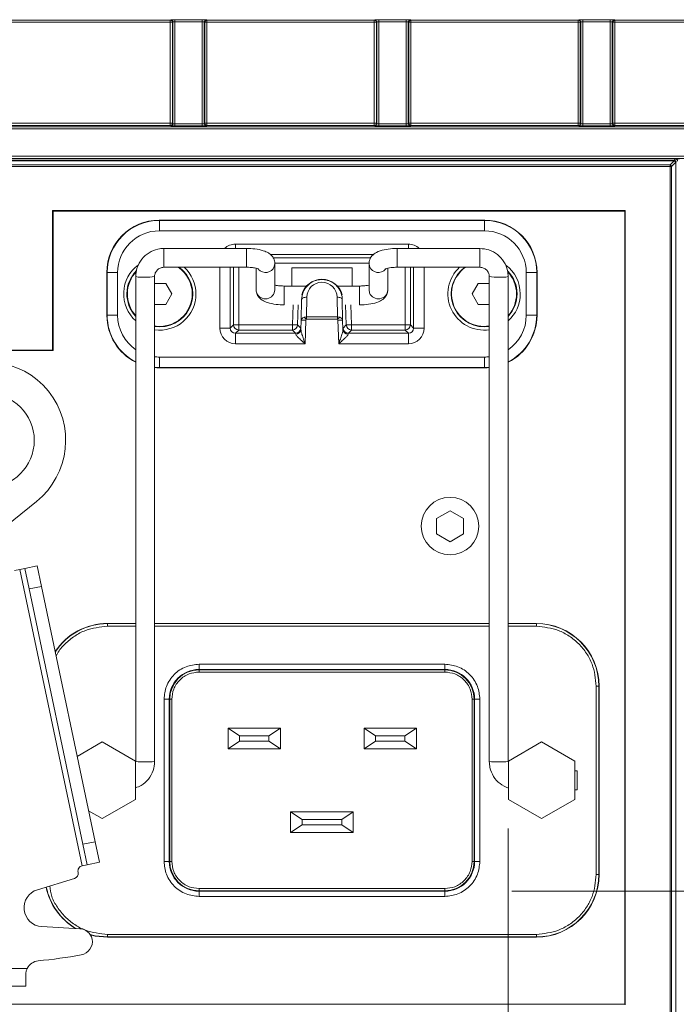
# Model space of a CAD drawing. Header units: millimetres. Extents: x 0 to 1118, y 0 to 864.
# Tile 352 of 390: x 587 to 603, y 605 to 629. Entities that reach past the tile are written whole.
import ezdxf

# ---------------------------------------------------------------- set-up
doc = ezdxf.new("R2010")
doc.units = ezdxf.units.MM
doc.styles.add('SLDTEXTSTYLE0', font='TXT', dxfattribs={"width": 0.605})
doc.dimstyles.new('SLDDIMSTYLE0', dxfattribs={"dimtxt": 3.175, "dimasz": 3.302, "dimexe": 0, "dimexo": 0.0625, "dimgap": 0.79375, "dimtad": 0, "dimtih": 1, "dimtoh": 1, "dimdec": 1, "dimlfac": 4, "dimrnd": 1e-09, "dimzin": 12, "dimdsep": 46, "dimtxsty": 'SLDTEXTSTYLE0', "dimsah": 1, "dimcen": 0.09, "dimadec": 0, "dimazin": 3, "dimtfac": 1, "dimtofl": 0, "dimtmove": 0, "dimatfit": 3, "dimfxl": 1, "dimfrac": 2, "dimtolj": 1, "dimtzin": 12, "dimarcsym": 0})
doc.dimstyles.new('SLDDIMSTYLE6', dxfattribs={"dimtxt": 3.175, "dimasz": 3.302, "dimexe": 0, "dimexo": 0.0625, "dimgap": 0.79375, "dimtad": 0, "dimtih": 1, "dimtoh": 1, "dimlfac": 4, "dimrnd": 1e-09, "dimzin": 4, "dimdsep": 46, "dimtxsty": 'SLDTEXTSTYLE0', "dimsah": 1, "dimcen": 0.09, "dimadec": 0, "dimazin": 1, "dimtfac": 1, "dimtmove": 0, "dimatfit": 0, "dimfxl": 1, "dimfrac": 2, "dimtolj": 1, "dimtzin": 12, "dimarcsym": 0})

# ---------------------------------------------------------------- blocks, each defined once
blk = doc.blocks.new('_D_28')
at = {"color": 7, "linetype": 'Continuous', "lineweight": 0}
for p, q in [((598.651, 609.635), (598.651, 573.607)), ((619.201, 598.393), (619.201, 573.607)), ((598.651, 575.207), (619.201, 575.207)), ((619.201, 575.207), (623.877, 575.207))]:
    blk.add_line(p, q, dxfattribs=at)
for points in [[(598.651, 575.207), (601.953, 574.699), (601.953, 575.715)], [(619.201, 575.207), (615.899, 575.715), (615.899, 574.699)]]:
    blk.add_solid(points, dxfattribs=at)
at = {"color": 7, "linetype": 'Continuous', "lineweight": 0, "insert": (623.877, 576.863), "char_height": 3.175, "attachment_point": 1, "style": 'SLDTEXTSTYLE0'}
blk.add_mtext('82.2', dxfattribs=at)
blk = doc.blocks.new('_D_29')
at = {"color": 7, "linetype": 'Continuous', "lineweight": 0}
for p, q in [((630.939, 608.136), (630.939, 614.486)), ((598.739, 608.136), (632.539, 608.136)), ((615.939, 598.285), (632.539, 598.285)), ((630.939, 598.285), (630.939, 591.935))]:
    blk.add_line(p, q, dxfattribs=at)
for points in [[(630.939, 608.136), (631.447, 611.438), (630.431, 611.438)], [(630.939, 598.285), (630.431, 594.983), (631.447, 594.983)]]:
    blk.add_solid(points, dxfattribs=at)
at = {"color": 7, "linetype": 'Continuous', "lineweight": 0, "insert": (625.482, 604.867), "char_height": 3.175, "attachment_point": 1, "style": 'SLDTEXTSTYLE0'}
blk.add_mtext('39.40', dxfattribs=at)

msp = doc.modelspace()

# ---------------------------------------------------------------- linework, layer by layer
at = {"color": 9, "linetype": 'Continuous', "lineweight": 0}
for p, q in [((586.576, 628.9519), (590.5765, 628.9519)), ((590.5765, 628.9019), (586.576, 628.9019)), ((590.5765, 628.9519), (590.5879, 628.9633)), ((590.5765, 628.9519), (590.5765, 628.9019)), ((590.5765, 626.4883), (590.5765, 628.9019)), ((590.6265, 628.9019), (590.5765, 628.9019)), ((590.6379, 628.9133), (590.6265, 628.9019)), ((590.6265, 628.9019), (590.6265, 626.4883)), ((590.6379, 626.4769), (590.6379, 628.9133)), ((590.6879, 628.965), (591.3396, 628.965)), ((590.6879, 628.965), (590.6879, 628.915)), ((591.3396, 628.915), (590.6879, 628.915)), ((590.6879, 628.915), (590.6879, 626.4752)), ((591.3396, 628.965), (591.3396, 628.915)), ((591.3396, 626.4752), (591.3396, 628.915)), ((591.3896, 628.9133), (591.3896, 626.4769)), ((591.401, 628.9019), (591.3896, 628.9133)), ((591.401, 626.4883), (591.401, 628.9019)), ((591.451, 628.9019), (591.401, 628.9019)), ((591.4396, 628.9633), (591.451, 628.9519)), ((591.451, 628.9519), (595.4515, 628.9519)), ((591.451, 628.9519), (591.451, 628.9019)), ((591.451, 628.9019), (591.451, 626.4883)), ((595.4515, 628.9019), (591.451, 628.9019)), ((595.4515, 628.9519), (595.4629, 628.9633)), ((595.4515, 628.9519), (595.4515, 628.9019)), ((595.4515, 626.4883), (595.4515, 628.9019)), ((595.5015, 628.9019), (595.4515, 628.9019)), ((595.5129, 628.9133), (595.5015, 628.9019)), ((595.5015, 628.9019), (595.5015, 626.4883)), ((595.5129, 626.4769), (595.5129, 628.9133)), ((595.5629, 628.965), (596.2146, 628.965)), ((595.5629, 628.965), (595.5629, 628.915)), ((596.2146, 628.915), (595.5629, 628.915)), ((595.5629, 628.915), (595.5629, 626.4752)), ((596.2146, 628.965), (596.2146, 628.915)), ((596.2146, 626.4752), (596.2146, 628.915)), ((596.2646, 628.9133), (596.2646, 626.4769)), ((596.276, 628.9019), (596.2646, 628.9133)), ((596.276, 626.4883), (596.276, 628.9019)), ((596.326, 628.9019), (596.276, 628.9019)), ((596.3146, 628.9633), (596.326, 628.9519)), ((596.326, 628.9519), (600.3265, 628.9519)), ((596.326, 628.9519), (596.326, 628.9019)), ((596.326, 628.9019), (596.326, 626.4883)), ((600.3265, 628.9019), (596.326, 628.9019)), ((600.3265, 628.9519), (600.3379, 628.9633)), ((600.3265, 628.9519), (600.3265, 628.9019)), ((600.3265, 626.4883), (600.3265, 628.9019)), ((600.3765, 628.9019), (600.3265, 628.9019)), ((600.3879, 628.9133), (600.3765, 628.9019)), ((600.3765, 628.9019), (600.3765, 626.4883)), ((600.3879, 626.4769), (600.3879, 628.9133)), ((600.4379, 628.965), (601.0896, 628.965)), ((600.4379, 628.965), (600.4379, 628.915)), ((601.0896, 628.915), (600.4379, 628.915)), ((600.4379, 628.915), (600.4379, 626.4752)), ((601.0896, 628.965), (601.0896, 628.915)), ((601.0896, 626.4752), (601.0896, 628.915)), ((601.1396, 628.9133), (601.1396, 626.4769)), ((601.151, 628.9019), (601.1396, 628.9133)), ((601.151, 626.4883), (601.151, 628.9019)), ((601.201, 628.9019), (601.151, 628.9019)), ((601.1896, 628.9633), (601.201, 628.9519)), ((601.201, 628.9519), (605.2015, 628.9519)), ((601.201, 628.9519), (601.201, 628.9019)), ((605.2015, 628.9019), (601.201, 628.9019)), ((601.201, 628.9019), (601.201, 626.4883)), ((586.576, 626.4883), (590.5765, 626.4883)), ((590.6265, 626.4883), (590.5765, 626.4883)), ((590.5765, 626.4883), (590.5765, 626.4383)), ((590.6265, 626.4883), (590.6379, 626.4769)), ((590.6879, 626.4752), (590.6879, 626.4252)), ((590.6879, 626.4752), (591.3396, 626.4752)), ((591.3396, 626.4752), (591.3396, 626.4252)), ((591.3896, 626.4769), (591.401, 626.4883)), ((591.451, 626.4883), (591.401, 626.4883)), ((591.451, 626.4883), (595.4515, 626.4883)), ((591.451, 626.4883), (591.451, 626.4383)), ((595.4515, 626.4883), (595.4515, 626.4383)), ((595.5015, 626.4883), (595.4515, 626.4883)), ((595.5015, 626.4883), (595.5129, 626.4769)), ((595.5629, 626.4752), (596.2146, 626.4752)), ((595.5629, 626.4752), (595.5629, 626.4252)), ((596.2146, 626.4752), (596.2146, 626.4252)), ((596.2646, 626.4769), (596.276, 626.4883)), ((596.326, 626.4883), (596.276, 626.4883)), ((596.326, 626.4883), (600.3265, 626.4883)), ((596.326, 626.4883), (596.326, 626.4383)), ((600.3265, 626.4883), (600.3265, 626.4383)), ((600.3765, 626.4883), (600.3265, 626.4883)), ((600.3765, 626.4883), (600.3879, 626.4769)), ((600.4379, 626.4752), (600.4379, 626.4252)), ((600.4379, 626.4752), (601.0896, 626.4752)), ((601.0896, 626.4752), (601.0896, 626.4252)), ((601.1396, 626.4769), (601.151, 626.4883)), ((601.201, 626.4883), (601.151, 626.4883)), ((601.201, 626.4883), (601.201, 626.4383)), ((601.201, 626.4883), (605.2015, 626.4883)), ((470.0133, 626.4029), (609.6392, 626.4029)), ((609.6392, 626.3529), (470.0133, 626.3529)), ((590.5765, 626.4383), (586.576, 626.4383)), ((590.5879, 626.4269), (590.5765, 626.4383)), ((591.3396, 626.4252), (590.6879, 626.4252)), ((591.451, 626.4383), (591.4396, 626.4269)), ((595.4515, 626.4383), (591.451, 626.4383)), ((595.4629, 626.4269), (595.4515, 626.4383)), ((596.2146, 626.4252), (595.5629, 626.4252)), ((596.326, 626.4383), (596.3146, 626.4269)), ((600.3265, 626.4383), (596.326, 626.4383)), ((600.3379, 626.4269), (600.3265, 626.4383)), ((601.0896, 626.4252), (600.4379, 626.4252)), ((601.201, 626.4383), (601.1896, 626.4269)), ((605.2015, 626.4383), (601.201, 626.4383)), ((470.0133, 625.7012), (609.6392, 625.7012)), ((609.6392, 625.6512), (470.0133, 625.6512)), ((586.5945, 625.6059), (602.6204, 625.6059)), ((602.6204, 625.5913), (586.5945, 625.5913)), ((602.5221, 625.493), (602.6204, 625.5913)), ((602.6558, 625.556), (602.5575, 625.4577)), ((602.6204, 625.6059), (602.6504, 625.6359)), ((602.6204, 625.5913), (602.6204, 625.6059)), ((602.6558, 625.556), (602.6704, 625.556)), ((602.6558, 603.4818), (602.6558, 625.556)), ((586.6928, 625.493), (602.5221, 625.493)), ((602.5221, 625.4577), (586.6928, 625.4577)), ((602.5221, 625.4577), (602.5221, 625.493)), ((602.5221, 625.4577), (602.5575, 625.4577)), ((602.5221, 603.5801), (602.5221, 625.4577)), ((602.5575, 625.4577), (602.5575, 603.5801)), ((590.3106, 624.1752), (590.317, 624.1688)), ((590.317, 624.1688), (590.317, 623.9189)), ((590.317, 624.1688), (598.0854, 624.1688)), ((598.0854, 624.1688), (598.0918, 624.1752)), ((598.0854, 624.1688), (598.0854, 623.9189)), ((598.0854, 623.9189), (590.317, 623.9189)), ((590.4262, 623.2626), (590.4262, 623.4977)), ((592.1346, 623.6018), (596.2679, 623.6018)), ((592.1346, 623.6018), (592.1346, 623.4977)), ((592.4012, 623.2626), (592.4012, 623.4977)), ((596.0012, 623.2626), (596.0012, 623.4977)), ((596.2679, 623.6018), (596.2679, 623.4977)), ((597.9762, 623.2626), (597.9762, 623.4977)), ((590.4262, 623.0477), (590.4262, 623.2626)), ((592.4012, 623.0477), (592.4012, 623.2626)), ((595.4376, 623.3519), (592.9694, 623.3519)), ((593.0366, 623.2729), (595.3686, 623.2729)), ((596.0012, 623.0477), (596.0012, 623.2626)), ((597.9762, 623.0477), (597.9762, 623.2626)), ((591.7598, 621.5937), (591.7598, 623.0477)), ((592.0097, 623.0477), (592.0097, 621.5937)), ((592.0887, 621.6727), (592.0887, 623.0477)), ((592.2136, 623.0477), (592.2136, 621.6727)), ((593.0627, 623.0645), (593.0762, 623.1387)), ((595.328, 623.148), (593.074, 623.148)), ((595.3398, 623.0645), (595.3262, 623.1387)), ((596.1889, 621.6727), (596.1889, 623.0477)), ((596.3138, 623.0477), (596.3138, 621.6727)), ((596.3928, 621.5937), (596.3928, 623.0477)), ((596.6427, 623.0477), (596.6427, 621.5937)), ((589.0678, 622.9195), (589.0614, 622.926)), ((589.0678, 622.9195), (589.3177, 622.9195)), ((589.0678, 621.9012), (589.0678, 622.9195)), ((589.3177, 622.9195), (589.3177, 621.9012)), ((599.0848, 621.9012), (599.0848, 622.9195)), ((599.0848, 622.9195), (599.3347, 622.9195)), ((599.3411, 622.926), (599.3347, 622.9195)), ((599.3347, 622.9195), (599.3347, 621.9012)), ((593.0627, 622.4359), (593.0762, 622.5093)), ((593.3012, 622.3644), (593.3012, 622.5996)), ((595.1012, 622.3644), (595.1012, 622.5996)), ((595.3398, 622.4359), (595.3262, 622.5093)), ((593.3012, 622.1496), (593.3012, 622.3644)), ((593.8395, 622.3324), (593.832, 621.8632)), ((594.5705, 621.8632), (594.563, 622.3324)), ((595.1012, 622.1496), (595.1012, 622.3644)), ((593.4941, 621.6727), (593.5108, 622.1496)), ((593.6358, 622.1496), (593.619, 621.6684)), ((594.7835, 621.6684), (594.7667, 622.1496)), ((594.8917, 622.1496), (594.9084, 621.6727)), ((589.0614, 621.8948), (589.0678, 621.9012)), ((589.0678, 621.9012), (589.3177, 621.9012)), ((593.7068, 621.7858), (593.8191, 621.7819)), ((593.8259, 621.8037), (593.7725, 621.8515)), ((593.8191, 621.7819), (593.7995, 621.2189)), ((593.8259, 621.8037), (593.8191, 621.7819)), ((594.5765, 621.8037), (593.8259, 621.8037)), ((593.832, 621.8632), (594.5705, 621.8632)), ((594.63, 621.8515), (594.5765, 621.8037)), ((594.5833, 621.7819), (594.5765, 621.8037)), ((594.5833, 621.7819), (594.6957, 621.7858)), ((594.603, 621.2189), (594.5833, 621.7819)), ((599.0848, 621.9012), (599.3347, 621.9012)), ((599.3347, 621.9012), (599.3411, 621.8948)), ((591.7598, 621.5937), (592.0097, 621.5937)), ((592.0097, 621.5937), (592.0887, 621.6727)), ((592.0887, 621.6727), (592.2136, 621.6727)), ((592.2136, 621.5478), (592.1346, 621.4688)), ((592.2136, 621.5478), (592.2136, 621.6727)), ((592.2136, 621.6727), (593.4941, 621.6727)), ((593.4941, 621.5478), (592.2136, 621.5478)), ((593.4941, 621.6727), (593.619, 621.6684)), ((593.4941, 621.5478), (593.4941, 621.6727)), ((593.5704, 621.4688), (593.4941, 621.5478)), ((593.619, 621.6684), (593.6953, 621.5894)), ((594.7072, 621.5894), (594.7835, 621.6684)), ((594.7835, 621.6684), (594.9084, 621.6727)), ((594.9084, 621.5478), (594.832, 621.4688)), ((594.9084, 621.6727), (594.9084, 621.5478)), ((594.9084, 621.6727), (596.1889, 621.6727)), ((596.1889, 621.5478), (594.9084, 621.5478)), ((596.1889, 621.6727), (596.1889, 621.5478)), ((596.1889, 621.6727), (596.3138, 621.6727)), ((596.2679, 621.4688), (596.1889, 621.5478)), ((596.3138, 621.6727), (596.3928, 621.5937)), ((596.6427, 621.5937), (596.3928, 621.5937)), ((592.1346, 621.2189), (592.1346, 621.4688)), ((592.1346, 621.4688), (593.5704, 621.4688)), ((594.832, 621.4688), (596.2679, 621.4688)), ((596.2679, 621.2189), (596.2679, 621.4688)), ((593.7995, 621.2189), (592.1346, 621.2189)), ((596.2679, 621.2189), (594.603, 621.2189)), ((590.317, 620.9018), (598.0854, 620.9018)), ((590.317, 620.9018), (590.317, 620.6519)), ((598.0854, 620.9018), (598.0854, 620.6519)), ((590.317, 620.6519), (590.3106, 620.6455)), ((598.0854, 620.6519), (590.317, 620.6519)), ((598.0918, 620.6455), (598.0854, 620.6519)), ((586.9788, 615.8222), (588.4689, 608.7413)), ((589.0762, 614.5354), (589.0762, 614.5294)), ((589.7512, 614.5294), (589.0762, 614.5294)), ((589.0762, 614.5294), (589.0762, 614.4669)), ((589.0762, 614.4669), (589.7512, 614.4669)), ((598.2012, 614.5294), (590.2012, 614.5294)), ((590.2012, 614.4669), (598.2012, 614.4669)), ((599.3262, 614.5294), (598.6512, 614.5294)), ((598.6512, 614.4669), (599.3262, 614.4669)), ((599.3262, 614.5354), (599.3262, 614.5294)), ((599.3262, 614.5294), (599.3262, 614.4669)), ((597.1387, 613.56), (591.2637, 613.56)), ((591.2637, 613.435), (591.2637, 613.56)), ((597.1387, 613.435), (597.1387, 613.56)), ((591.2637, 613.435), (597.1387, 613.435)), ((591.2637, 613.435), (591.2637, 613.4231)), ((591.2637, 613.4231), (597.1387, 613.4231)), ((591.2637, 613.4231), (591.2637, 613.3731)), ((597.1387, 613.3731), (591.2637, 613.3731)), ((597.1387, 613.4231), (597.1387, 613.435)), ((597.1387, 613.4231), (597.1387, 613.3731)), ((600.7577, 613.0354), (600.7577, 608.5354)), ((600.8202, 613.0354), (600.7577, 613.0354)), ((600.8202, 608.5354), (600.8202, 613.0354)), ((600.8262, 613.0354), (600.8202, 613.0354)), ((590.4266, 612.7229), (590.4266, 608.8479)), ((590.4266, 612.7229), (590.5516, 612.7229)), ((590.5516, 608.8479), (590.5516, 612.7229)), ((590.5635, 612.7229), (590.5516, 612.7229)), ((590.5635, 608.8479), (590.5635, 612.7229)), ((590.6135, 612.7229), (590.5635, 612.7229)), ((590.6135, 612.7229), (590.6135, 608.8479)), ((597.839, 612.7229), (597.789, 612.7229)), ((597.789, 608.8479), (597.789, 612.7229)), ((597.8509, 612.7229), (597.839, 612.7229)), ((597.839, 612.7229), (597.839, 608.8479)), ((597.8509, 612.7229), (597.8509, 608.8479)), ((597.8509, 612.7229), (597.9759, 612.7229)), ((597.9759, 608.8479), (597.9759, 612.7229)), ((590.5516, 608.8479), (590.4266, 608.8479)), ((590.5516, 608.8479), (590.5635, 608.8479)), ((590.5635, 608.8479), (590.6135, 608.8479)), ((597.839, 608.8479), (597.789, 608.8479)), ((597.839, 608.8479), (597.8509, 608.8479)), ((597.8509, 608.8479), (597.9759, 608.8479)), ((600.8202, 608.5354), (600.7577, 608.5354)), ((600.8262, 608.5354), (600.8202, 608.5354)), ((591.2637, 608.1476), (591.2637, 608.1976)), ((591.2637, 608.1976), (597.1387, 608.1976)), ((591.2637, 608.1476), (591.2637, 608.1357)), ((597.1387, 608.1476), (591.2637, 608.1476)), ((591.2637, 608.1357), (591.2637, 608.0107)), ((597.1387, 608.1357), (591.2637, 608.1357)), ((597.1387, 608.1476), (597.1387, 608.1976)), ((597.1387, 608.1357), (597.1387, 608.1476)), ((597.1387, 608.1357), (597.1387, 608.0107)), ((591.2637, 608.0107), (597.1387, 608.0107)), ((599.3262, 607.1039), (589.0762, 607.1039)), ((589.0762, 607.0414), (589.0762, 607.1039)), ((589.0762, 607.0414), (599.3262, 607.0414)), ((589.0762, 607.0354), (589.0762, 607.0414)), ((599.3262, 607.0414), (599.3262, 607.1039)), ((599.3262, 607.0354), (599.3262, 607.0414)), ((578.6674, 606.2479), (587.1582, 606.2899))]:
    msp.add_line(p, q, dxfattribs=at)
at = {"color": 7, "linetype": 'Continuous', "lineweight": 15}
for p, q in [((587.7637, 624.402), (587.7746, 624.3911)), ((587.7637, 624.402), (601.4512, 624.402)), ((587.7637, 621.0659), (587.7637, 624.402)), ((587.7746, 624.3911), (601.4403, 624.3911)), ((587.7746, 621.055), (587.7746, 624.3911)), ((601.4512, 624.402), (601.4403, 624.3911)), ((601.4403, 624.3911), (601.4403, 605.4338)), ((601.4512, 624.402), (601.4512, 605.4229)), ((598.0918, 624.1752), (590.3106, 624.1752)), ((592.4012, 623.4977), (590.4262, 623.4977)), ((597.9762, 623.4977), (596.0012, 623.4977)), ((590.4262, 623.0477), (592.4012, 623.0477)), ((592.6262, 623.0243), (592.6262, 622.5093)), ((593.0762, 622.5093), (593.0762, 623.138)), ((593.4783, 623.0336), (594.9242, 623.0336)), ((593.4783, 622.5996), (593.4783, 623.0336)), ((594.9242, 623.0336), (594.9242, 622.5996)), ((595.3262, 623.138), (595.3262, 622.5093)), ((595.7762, 622.5093), (595.7762, 623.0251)), ((596.0012, 623.0477), (597.9762, 623.0477)), ((589.0614, 622.926), (589.0614, 621.8948)), ((589.7512, 622.8231), (589.7512, 611.2349)), ((590.2012, 611.2349), (590.2012, 622.8231)), ((598.2012, 622.8231), (598.2012, 611.2349)), ((598.6512, 611.2349), (598.6512, 622.8231)), ((599.3411, 621.8948), (599.3411, 622.926)), ((590.4706, 622.6604), (590.2012, 622.6604)), ((590.6149, 622.4104), (590.4706, 622.6604)), ((593.8339, 622.5996), (593.3012, 622.5996)), ((595.1012, 622.5996), (594.5686, 622.5996)), ((597.9319, 622.6604), (597.7876, 622.4104)), ((598.2012, 622.6604), (597.9319, 622.6604)), ((590.4706, 622.1604), (590.6149, 622.4104)), ((593.7068, 621.7858), (593.7147, 622.2774)), ((594.6878, 622.2774), (594.6957, 621.7858)), ((597.7876, 622.4104), (597.9319, 622.1604)), ((590.2012, 622.1604), (590.4706, 622.1604)), ((597.9319, 622.1604), (598.2012, 622.1604)), ((593.6989, 621.5601), (593.7068, 621.7858)), ((594.6957, 621.7858), (594.7036, 621.5601)), ((590.3262, 621.6229), (590.2012, 621.6328)), ((598.2012, 621.6328), (598.0762, 621.6229)), ((572.4512, 621.0659), (587.7637, 621.0659)), ((572.4621, 621.055), (587.7746, 621.055)), ((587.7637, 621.0659), (587.7746, 621.055)), ((590.3106, 620.6455), (598.0918, 620.6455)), ((586.2624, 616.5542), (587.3757, 617.4488)), ((597.2629, 617.2285), (596.9429, 617.0462)), ((596.9429, 617.0462), (596.9429, 616.678)), ((597.5829, 617.0462), (597.2629, 617.2285)), ((597.5829, 616.678), (597.5829, 617.0462)), ((596.9429, 616.678), (597.2629, 616.4881)), ((597.2629, 616.4881), (597.5829, 616.678)), ((587.1011, 615.8479), (587.3923, 615.9092)), ((587.3923, 615.9092), (587.4952, 615.4199)), ((586.9788, 615.8222), (586.8565, 615.7965)), ((587.1011, 615.8479), (586.9788, 615.8222)), ((587.2041, 615.3587), (587.1011, 615.8479)), ((587.4952, 615.4199), (587.2041, 615.3587)), ((587.4952, 615.4199), (588.7794, 609.3176)), ((587.2041, 615.3587), (588.4882, 609.2563)), ((589.7512, 614.5354), (589.0762, 614.5354)), ((598.2012, 614.5354), (590.2012, 614.5354)), ((599.3262, 614.5354), (598.6512, 614.5354)), ((593.4512, 613.4344), (594.9512, 613.4344)), ((593.4512, 613.4312), (593.4512, 613.4344)), ((594.9512, 613.4312), (593.4512, 613.4312)), ((594.9512, 613.4344), (594.9512, 613.4312)), ((600.8262, 608.5354), (600.8262, 613.0354)), ((591.9575, 612.0354), (591.9575, 611.5354)), ((591.9575, 612.0354), (592.2325, 611.8479)), ((593.2075, 612.0354), (591.9575, 612.0354)), ((593.2075, 612.0354), (592.9325, 611.8479)), ((593.2075, 611.5354), (593.2075, 612.0354)), ((595.2075, 612.0354), (595.2075, 611.5354)), ((595.2075, 612.0354), (595.4825, 611.8479)), ((595.2075, 612.0354), (596.4575, 612.0354)), ((596.1825, 611.8479), (596.4575, 612.0354)), ((596.4575, 611.5354), (596.4575, 612.0354)), ((588.9512, 611.7016), (588.3507, 611.3549)), ((589.7447, 611.2435), (588.9512, 611.7016)), ((592.2325, 611.7229), (591.9575, 611.5354)), ((592.2325, 611.7229), (592.2325, 611.8479)), ((592.9325, 611.8479), (592.2325, 611.8479)), ((592.2325, 611.7229), (592.9325, 611.7229)), ((592.9325, 611.7229), (592.9325, 611.8479)), ((593.2075, 611.5354), (592.9325, 611.7229)), ((595.2075, 611.5354), (595.4825, 611.7229)), ((595.4825, 611.8479), (595.4825, 611.7229)), ((596.1825, 611.8479), (595.4825, 611.8479)), ((595.4825, 611.7229), (596.1825, 611.7229)), ((596.1825, 611.8479), (596.1825, 611.7229)), ((596.4575, 611.5354), (596.1825, 611.7229)), ((599.4512, 611.7016), (598.6577, 611.2435)), ((600.2447, 611.2435), (599.4512, 611.7016)), ((593.2075, 611.5354), (591.9575, 611.5354)), ((595.2075, 611.5354), (596.4575, 611.5354)), ((589.7447, 610.3272), (589.7447, 611.2435)), ((598.6577, 611.2435), (598.6577, 610.3272)), ((600.2447, 610.3272), (600.2447, 611.2435)), ((600.3012, 611.0104), (600.2447, 611.0104)), ((600.3012, 610.7752), (600.3012, 611.0104)), ((600.3012, 610.5604), (600.3012, 610.7752)), ((600.2447, 610.5604), (600.3012, 610.5604)), ((588.9512, 609.8691), (589.7447, 610.3272)), ((598.6577, 610.3272), (599.4512, 609.8691)), ((599.4512, 609.8691), (600.2447, 610.3272)), ((588.6235, 610.0583), (588.9512, 609.8691)), ((593.4512, 610.0354), (593.4512, 609.5354)), ((593.4512, 610.0354), (593.7262, 609.8479)), ((594.9512, 610.0354), (593.4512, 610.0354)), ((594.9512, 610.0354), (594.6762, 609.8479)), ((594.9512, 609.5354), (594.9512, 610.0354)), ((594.6762, 609.8479), (593.7262, 609.8479)), ((593.7262, 609.7229), (593.7262, 609.8479)), ((594.6762, 609.7229), (594.6762, 609.8479)), ((593.7262, 609.7229), (593.4512, 609.5354)), ((594.9512, 609.5354), (593.4512, 609.5354)), ((593.7262, 609.7229), (594.6762, 609.7229)), ((594.9512, 609.5354), (594.6762, 609.7229)), ((588.4882, 609.2563), (588.7794, 609.3176)), ((588.7794, 609.3176), (588.8823, 608.8283)), ((588.5912, 608.767), (588.4882, 609.2563)), ((588.8823, 608.8283), (588.5912, 608.767)), ((588.3744, 608.5832), (588.3723, 608.5932)), ((588.4689, 608.7413), (588.5912, 608.767)), ((587.4002, 608.17), (588.2882, 608.4378)), ((588.4117, 607.2389), (587.5049, 607.2898)), ((589.0762, 607.0354), (599.3262, 607.0354)), ((587.1247, 606.1447), (587.1261, 605.8673)), ((578.6695, 605.8254), (587.1261, 605.8673)), ((601.4403, 605.4338), (572.4621, 605.4338)), ((601.4512, 605.4229), (601.4403, 605.4338))]:
    msp.add_line(p, q, dxfattribs=at)
at = {"color": 9, "linetype": 'Continuous', "lineweight": 0, "flags": 128}
for points in [[(593.7147, 622.2774), (593.718, 622.2885), (593.7258, 622.2991), (593.7377, 622.3087), (593.7532, 622.3171), (593.7719, 622.3238), (593.793, 622.3287), (593.8158, 622.3317), (593.8395, 622.3324)], [(594.563, 622.3324), (594.5866, 622.3317), (594.6094, 622.3287), (594.6306, 622.3238), (594.6492, 622.3171), (594.6648, 622.3087), (594.6767, 622.2991), (594.6844, 622.2885), (594.6878, 622.2774)], [(588.6599, 607.1006), (588.7848, 607.0701), (589.0762, 607.0414)]]:
    msp.add_lwpolyline(points, dxfattribs=at)
at = {"color": 7, "linetype": 'Continuous', "lineweight": 15, "flags": 128}
msp.add_lwpolyline([(588.6651, 607.0928), (588.7836, 607.0642), (589.0762, 607.0354)], dxfattribs=at)
at = {"color": 7, "linetype": 'Continuous', "lineweight": 15}
for centre, radius in [((586.2012, 618.9104), 1.125), ((597.2629, 616.8602), 0.6875)]:
    msp.add_circle(centre, radius, dxfattribs=at)
at = {"color": 9, "linetype": 'Continuous', "lineweight": 0}
for centre, radius, start, end in [((590.5765, 628.9019), 0.05, 0.02044, 89.97956), ((590.5879, 628.9133), 0.05, 0.02044, 89.97956), ((591.4396, 628.9133), 0.05, 90.02044, 179.97956), ((591.451, 628.9019), 0.05, 90.02044, 179.97956), ((595.4515, 628.9019), 0.05, 0.02044, 89.97956), ((595.4629, 628.9133), 0.05, 0.02044, 89.97956), ((596.3146, 628.9133), 0.05, 90.02044, 179.97956), ((596.326, 628.9019), 0.05, 90.02044, 179.97956), ((600.3265, 628.9019), 0.05, 0.02044, 89.97956), ((600.3379, 628.9133), 0.05, 0.02044, 89.97956), ((601.1896, 628.9133), 0.05, 90.02044, 179.97956), ((601.201, 628.9019), 0.05, 90.02044, 179.97956), ((590.5765, 626.4883), 0.05, 270.02044, 359.97956), ((590.5879, 626.4769), 0.05, 270.02044, 359.97956), ((591.4396, 626.4769), 0.05, 180.02044, 269.97956), ((591.451, 626.4883), 0.05, 180.02044, 269.97956), ((595.4515, 626.4883), 0.05, 270.02044, 359.97956), ((595.4629, 626.4769), 0.05, 270.02044, 359.97956), ((596.3146, 626.4769), 0.05, 180.02044, 269.97956), ((596.326, 626.4883), 0.05, 180.02044, 269.97956), ((600.3265, 626.4883), 0.05, 270.02044, 359.97956), ((600.3379, 626.4769), 0.05, 270.02044, 359.97956), ((601.1896, 626.4769), 0.05, 180.02044, 269.97956), ((601.201, 626.4883), 0.05, 180.02044, 269.97956), ((602.6204, 625.5559), 0.05, 0.02044, 89.97956), ((602.5828, 625.5183), 0.0821, 27.27378, 62.72622), ((602.6504, 625.5859), 0.05, 0.02044, 89.97956), ((602.4845, 625.42), 0.0821, 27.27378, 62.72622), ((590.3262, 622.4104), 0.8643, 126.40513, 228.29495), ((590.3262, 622.4104), 0.7759, 135.94326, 222.17599), ((590.3262, 622.4104), 0.7759, 0, 55.22745), ((590.3262, 622.4104), 0.8643, 0, 47.51183), ((592.8507, 623.1514), 0.229, 222.38279, 337.71725), ((595.5517, 623.1514), 0.229, 202.27533, 318.43898), ((598.0762, 622.4104), 0.8643, 132.48817, 278.31583), ((598.0762, 622.4104), 0.7759, 124.77255, 279.27108), ((598.0762, 622.4104), 0.8643, 0, 52.9675), ((598.0762, 622.4104), 0.7759, 0, 42.86023), ((589.9014, 623.6541), 0.8444, 259.75757, 275.0866), ((590.0323, 624.0766), 1.2648, 267.46139, 277.67739), ((598.3702, 624.0766), 1.2649, 262.32276, 272.53853), ((598.5011, 623.654), 0.8443, 264.91326, 280.24262), ((592.8522, 622.5183), 0.2261, 182.29659, 338.60343), ((595.5503, 622.5183), 0.2261, 201.39657, 357.70341), ((590.3262, 622.4104), 0.8643, 261.68417, 0), ((590.3262, 622.4104), 0.7759, 260.72892, 0), ((598.0762, 622.4104), 0.8643, 311.70505, 0), ((598.0762, 622.4104), 0.7759, 317.82401, 0), ((592.2138, 621.6729), 0.1251, 180.08169, 269.91831), ((593.4939, 621.6729), 0.1251, 270.07823, 357.92177), ((593.5703, 621.5939), 0.1251, 270.07823, 357.92177), ((593.5774, 621.5712), 0.122, 268.40526, 354.77527), ((594.825, 621.5712), 0.122, 185.22473, 271.59474), ((594.8322, 621.5939), 0.1251, 182.07823, 269.92177), ((594.9085, 621.6729), 0.1251, 182.07823, 269.92177), ((596.1887, 621.6729), 0.1251, 270.08169, 359.91831), ((589.0762, 613.0354), 1.494, 90, 146.86553), ((599.3262, 613.0354), 1.494, 0, 90), ((591.2637, 612.7229), 0.7122, 90, 180), ((591.2637, 612.7229), 0.7003, 90, 180), ((597.1387, 612.7229), 0.7122, 0, 90), ((597.1387, 612.7229), 0.7003, 0, 90), ((589.9201, 612.4821), 1.2586, 262.28945, 272.55637), ((590.0324, 612.4821), 1.2586, 267.44363, 277.71055), ((598.3701, 612.4821), 1.2586, 262.28945, 272.55637), ((598.4824, 612.4821), 1.2586, 267.44363, 277.71055), ((591.2637, 608.8479), 0.7122, 180, 270), ((591.2637, 608.8479), 0.7003, 180, 270), ((597.1387, 608.8479), 0.7122, 270, 0), ((597.1387, 608.8479), 0.7003, 270, 0), ((599.3262, 608.5354), 1.494, 270, 0), ((589.0762, 608.5354), 1.494, 191.63267, 239.83139)]:
    msp.add_arc(centre, radius, start, end, dxfattribs=at)
at = {"color": 7, "linetype": 'Continuous', "lineweight": 15}
for centre, radius, start, end in [((590.3262, 622.4104), 0.7875, 135.04883, 223.1003), ((590.3262, 622.4104), 0.7875, 270, 54.02864), ((598.0762, 622.4104), 0.7875, 125.97136, 270), ((598.0762, 622.4104), 0.7875, 316.8997, 43.99171), ((594.2012, 622.2604), 0.5, 90, 165.52249), ((594.2012, 622.2604), 0.5, 14.47751, 90), ((586.2012, 618.9104), 1.875, 308.78389, 128.78389), ((589.0762, 613.0354), 1.5, 90, 146.63677), ((599.3262, 613.0354), 1.5, 0, 90), ((588.2521, 608.5575), 0.125, 286.78389, 11.88358), ((588.4946, 608.619), 0.125, 101.88358, 191.88358), ((599.3262, 608.5354), 1.5, 270, 0), ((587.5301, 607.7391), 0.45, 106.78389, 266.78389), ((589.0762, 608.5354), 1.5, 191.65334, 239.38377), ((588.3935, 606.9144), 0.325, 13.61554, 86.78389), ((588.3894, 606.9336), 0.325, 280.35394, 10.15161), ((587.4497, 606.1463), 0.325, 95.58637, 153.76346), ((586.2012, 618.9104), 12.5, 275.58637, 280.35394)]:
    msp.add_arc(centre, radius, start, end, dxfattribs=at)
at = {"color": 9, "linetype": 'Continuous', "lineweight": 0}
for centre, major_axis, ratio, start_param, end_param in [((590.6879, 628.9632), (0.1, 0), 0.0174551, 1.5707963, 3.1241394), ((590.6879, 628.9133), (0.05, 0), 0.0349101, 1.5707963, 3.1241394), ((591.3396, 628.9632), (0.1, 0), 0.0174551, 0.0174533, 1.5707963), ((591.3396, 628.9133), (0.05, 0), 0.0349101, 0.0174533, 1.5707963), ((595.5629, 628.9632), (0.1, 0), 0.0174551, 1.5707963, 3.1241394), ((595.5629, 628.9133), (0.05, 0), 0.0349101, 1.5707963, 3.1241394), ((596.2146, 628.9632), (0.1, 0), 0.0174551, 0.0174533, 1.5707963), ((596.2146, 628.9133), (0.05, 0), 0.0349101, 0.0174533, 1.5707963), ((600.4379, 628.9632), (0.1, 0), 0.0174551, 1.5707963, 3.1241394), ((600.4379, 628.9133), (0.05, 0), 0.0349101, 1.5707963, 3.1241394), ((601.0896, 628.9632), (0.1, 0), 0.0174551, 0.0174533, 1.5707963), ((601.0896, 628.9133), (0.05, 0), 0.0349101, 0.0174533, 1.5707963), ((590.6879, 626.4769), (0.05, 0), 0.0349101, 3.1590459, 4.712389), ((591.3396, 626.4769), (0.05, 0), 0.0349101, 4.712389, 6.265732), ((595.5629, 626.4769), (0.05, 0), 0.0349101, 3.1590459, 4.712389), ((596.2146, 626.4769), (0.05, 0), 0.0349101, 4.712389, 6.265732), ((600.4379, 626.4769), (0.05, 0), 0.0349101, 3.1590459, 4.712389), ((601.0896, 626.4769), (0.05, 0), 0.0349101, 4.712389, 6.265732), ((590.6879, 626.4269), (0.1, 0), 0.0174551, 3.1590459, 4.712389), ((591.3396, 626.4269), (0.1, 0), 0.0174551, 4.712389, 6.265732), ((595.5629, 626.4269), (0.1, 0), 0.0174551, 3.1590459, 4.712389), ((596.2146, 626.4269), (0.1, 0), 0.0174551, 4.712389, 6.265732), ((600.4379, 626.4269), (0.1, 0), 0.0174551, 3.1590459, 4.712389), ((601.0896, 626.4269), (0.1, 0), 0.0174551, 4.712389, 6.265732), ((602.7504, 625.6359), (0.1, 0), 0.0174551, 1.5707963, 3.1241394), ((590.3183, 622.9183), (0.8845, -0.8845), 0.999269, 2.3568035, 3.9263818), ((598.0842, 622.9183), (0.8845, 0.8845), 0.999269, 5.4983961, 7.0679745), ((590.3183, 622.9183), (-0.708, 0.708), 0.9987828, 5.4983961, 7.0679745), ((598.0842, 622.9183), (0.708, 0.708), 0.9987828, 5.4983961, 7.0679745), ((592.135, 623.2266), (0.2655, -0.2655), 0.9987828, 2.3568035, 3.1200498), ((596.2674, 623.2266), (-0.2655, -0.2655), 0.9987828, 3.1631355, 3.9263818), ((594.2012, 622.3266), (0, 0.3618), 0.9998218, 4.7284236, 7.837947), ((590.3183, 621.9024), (0.8845, 0.8845), 0.999269, 2.3568035, 3.4567134), ((590.3183, 621.9024), (-0.708, -0.708), 0.9987828, 5.4983961, 6.466714), ((593.8316, 621.7806), (0.125, -0.002), 0.6382411, 2.0739711, 3.1019116), ((593.832, 621.8037), (0.125, 0.0124), 0.4713126, 1.5242546, 2.0198062), ((593.832, 621.8037), (0.0112, 0.125), 0.0478454, 1.0795233, 1.5750749), ((594.5705, 621.8037), (-0.0112, 0.125), 0.0478454, 4.7081104, 5.203662), ((594.5705, 621.8037), (0.125, -0.0124), 0.4713126, 1.1217864, 1.6173381), ((594.5709, 621.7806), (0.125, 0.002), 0.6382411, 0.039681, 1.0676215), ((598.0842, 621.9024), (0.708, -0.708), 0.9987828, 6.0996566, 7.0679745), ((598.0842, 621.9024), (0.8845, -0.8845), 0.999269, 5.9680645, 7.0679745), ((592.135, 621.5942), (0.2655, 0.2655), 0.9987828, 2.3568035, 3.9263818), ((592.135, 621.5942), (0.0889, 0.0889), 0.9939463, 2.3568035, 3.9263818), ((593.6817, 621.2146), (0.0131, 0.375), 0.0348994, 5.8851097, 6.2494989), ((594.7207, 621.2146), (-0.0131, 0.375), 0.0348994, 0.0336864, 0.3980756), ((596.2674, 621.5942), (-0.2655, 0.2655), 0.9987828, 2.3568035, 3.9263818), ((596.2674, 621.5942), (0.0889, -0.0889), 0.9939463, 5.4983961, 7.0679745), ((593.5569, 621.2189), (0.0131, 0.25), 0.0522693, 5.8866349, 6.2510242), ((594.8456, 621.2189), (-0.0131, 0.25), 0.0522693, 0.0321611, 0.3965504), ((590.3183, 621.9024), (-0.708, -0.708), 0.9987828, 0.6687784, 0.7847892), ((598.0842, 621.9024), (0.708, -0.708), 0.9987828, 5.4983961, 5.6144069), ((590.3183, 621.9024), (0.8845, 0.8845), 0.999269, 3.8336281, 3.9263818), ((598.0842, 621.9024), (0.8845, -0.8845), 0.999269, 5.4983961, 5.5911498)]:
    msp.add_ellipse(centre, major_axis=major_axis, ratio=ratio, start_param=start_param, end_param=end_param, dxfattribs=at)
at = {"color": 7, "linetype": 'Continuous', "lineweight": 15}
for centre, major_axis, start_param, end_param in [((590.3122, 622.9244), (-0.885, 0.885), 5.4983961, 7.0679745), ((598.0903, 622.9244), (0.885, 0.885), 5.4983961, 7.0679745), ((590.3122, 621.8963), (-0.885, -0.885), 5.4983961, 6.6041473), ((598.0903, 621.8963), (0.885, -0.885), 5.9622233, 7.0679745), ((590.3122, 621.8963), (-0.885, -0.885), 0.6972081, 0.7847892), ((598.0903, 621.8963), (0.885, -0.885), 5.4983961, 5.5859772)]:
    msp.add_ellipse(centre, major_axis=major_axis, ratio=0.9987828, start_param=start_param, end_param=end_param, dxfattribs=at)
for points, knots in [([(590.4262, 623.4977), (590.3779, 623.4946), (590.2527, 623.4866), (590.0614, 623.406), (589.8873, 623.2502), (589.7725, 623.0467), (589.7582, 622.8963), (589.7512, 622.8231)], [0, 0, 0, 0, 0.1372174, 0.355339, 0.574107, 0.7928609, 1, 1, 1, 1]), ([(593.0762, 623.138), (593.0708, 623.1781), (593.0609, 623.2509), (592.9975, 623.3356), (592.9138, 623.4003), (592.7885, 623.453), (592.6116, 623.4906), (592.4673, 623.4955), (592.4012, 623.4977)], [0, 0, 0, 0, 0.13824208, 0.2507735, 0.37436368, 0.55199658, 0.79484316, 1, 1, 1, 1]), ([(596.0012, 623.4977), (595.9641, 623.497), (595.8544, 623.4949), (595.6754, 623.4696), (595.5164, 623.4186), (595.4022, 623.3378), (595.3367, 623.2378), (595.3295, 623.169), (595.3262, 623.138)], [0, 0, 0, 0, 0.11561343, 0.34186213, 0.58600839, 0.76263038, 0.89286225, 1, 1, 1, 1]), ([(598.6512, 622.8231), (598.6481, 622.8715), (598.6401, 622.9966), (598.5594, 623.1878), (598.4036, 623.3617), (598.2, 623.4764), (598.0495, 623.4907), (597.9762, 623.4977)], [0, 0, 0, 0, 0.1372766, 0.355301, 0.5739594, 0.7926422, 1, 1, 1, 1]), ([(590.2012, 622.8231), (590.2023, 622.8392), (590.2051, 622.8831), (590.2351, 622.9512), (590.2954, 623.0123), (590.3644, 623.0436), (590.4095, 623.0466), (590.4262, 623.0477)], [0, 0, 0, 0, 0.1373088, 0.3751114, 0.6163981, 0.8573867, 1, 1, 1, 1]), ([(592.4012, 623.0477), (592.4286, 623.0472), (592.4962, 623.0459), (592.5879, 623.0344), (592.6539, 623.0192), (592.6851, 623.007), (592.6862, 623.0062), (592.6866, 623.006)], [0, 0, 0, 0, 0.2006652, 0.4957238, 0.7206394, 0.8935596, 1, 1, 1, 1]), ([(595.7159, 623.0061), (595.7159, 623.0061), (595.7158, 623.0061), (595.7364, 623.0149), (595.7805, 623.0272), (595.8561, 623.0405), (595.9357, 623.047), (595.9867, 623.0475), (596.0012, 623.0477)], [0, 0, 0, 0, 0.0819486, 0.2230117, 0.4007709, 0.6256058, 0.8935911, 1, 1, 1, 1]), ([(597.9762, 623.0477), (597.9924, 623.0467), (598.0363, 623.0438), (598.1044, 623.014), (598.1654, 622.9541), (598.197, 622.8853), (598.2001, 622.8401), (598.2012, 622.8231)], [0, 0, 0, 0, 0.1373017, 0.3737288, 0.6140103, 0.8549338, 1, 1, 1, 1]), ([(592.6262, 622.5093), (592.6317, 622.4692), (592.6415, 622.3964), (592.705, 622.3116), (592.7887, 622.2469), (592.914, 622.1942), (593.0908, 622.1567), (593.2351, 622.1518), (593.3012, 622.1496)], [0, 0, 0, 0, 0.13824208, 0.2507735, 0.37436368, 0.55199658, 0.79484316, 1, 1, 1, 1]), ([(593.3012, 622.5996), (593.274, 622.6001), (593.2069, 622.6014), (593.1247, 622.6109), (593.0873, 622.6202), (593.0762, 622.6229)], [0, 0, 0, 0, 0.3238338, 0.7999998, 1, 1, 1, 1]), ([(595.3262, 622.6221), (595.3253, 622.6219), (595.3064, 622.6166), (595.2447, 622.6068), (595.1669, 622.6002), (595.1158, 622.5997), (595.1012, 622.5996)], [0, 0, 0, 0, 0.0200236, 0.3877174, 0.8259793, 1, 1, 1, 1]), ([(595.1012, 622.1496), (595.1383, 622.1503), (595.2481, 622.1524), (595.4271, 622.1776), (595.5861, 622.2287), (595.7003, 622.3094), (595.7658, 622.4095), (595.773, 622.4782), (595.7762, 622.5093)], [0, 0, 0, 0, 0.11561343, 0.34186213, 0.58600839, 0.76263038, 0.89286225, 1, 1, 1, 1]), ([(589.7447, 610.6062), (589.7924, 610.6224), (589.9135, 610.6637), (590.0645, 610.8099), (590.1801, 611.0109), (590.1943, 611.1616), (590.2012, 611.2349)], [0, 0, 0, 0, 0.1804343, 0.4585568, 0.7366615, 1, 1, 1, 1]), ([(598.2012, 611.2349), (598.2043, 611.1865), (598.2123, 611.0613), (598.2934, 610.8715), (598.4471, 610.6926), (598.5878, 610.6289), (598.6577, 610.5972)], [0, 0, 0, 0, 0.1737847, 0.4497918, 0.7266015, 1, 1, 1, 1]), ([(587.1247, 606.1447), (587.1265, 606.1737), (587.1295, 606.2232), (587.1498, 606.2705), (587.1582, 606.2899)], [0, 0, 0, 0, 0.5876082, 1, 1, 1, 1])]:
    msp.add_open_spline(points, degree=3, knots=knots, dxfattribs=at)
at = {"color": 9, "linetype": 'Continuous', "lineweight": 0}
for points, knots in [([(593.7147, 622.2774), (593.722, 622.336), (593.7368, 622.4529), (593.8361, 622.6044), (593.9763, 622.7103), (594.1383, 622.7589), (594.2986, 622.7525), (594.4442, 622.6981), (594.5663, 622.6015), (594.6543, 622.4679), (594.6848, 622.3525), (594.6874, 622.2875), (594.6878, 622.2774)], [0, 0, 0, 0, 0.1211346, 0.2417904, 0.3564824, 0.4624978, 0.5617828, 0.6589982, 0.758936, 0.8651207, 0.978956, 1, 1, 1, 1]), ([(593.6989, 621.5601), (593.7004, 621.5459), (593.704, 621.5114), (593.7272, 621.4323), (593.7598, 621.3329), (593.7863, 621.2567), (593.7993, 621.2196), (593.7995, 621.2189)], [0, 0, 0, 0, 0.1507356, 0.3664354, 0.6905396, 0.9948618, 1, 1, 1, 1]), ([(594.603, 621.2189), (594.6032, 621.2196), (594.6161, 621.2567), (594.6427, 621.3329), (594.6752, 621.4323), (594.6984, 621.5114), (594.7021, 621.5459), (594.7036, 621.5601)], [0, 0, 0, 0, 0.0051382, 0.3094604, 0.6335646, 0.8492644, 1, 1, 1, 1]), ([(593.7995, 621.2189), (593.7991, 621.2193), (593.7704, 621.2444), (593.7116, 621.296), (593.6371, 621.364), (593.5965, 621.4081), (593.5786, 621.4336), (593.576, 621.4426), (593.574, 621.4493)], [0, 0, 0, 0, 0.0042176, 0.30301032, 0.62128836, 0.83742439, 0.87818189, 1, 1, 1, 1]), ([(594.8284, 621.4493), (594.8265, 621.4426), (594.8239, 621.4336), (594.806, 621.4081), (594.7653, 621.364), (594.6909, 621.296), (594.6321, 621.2444), (594.6034, 621.2193), (594.603, 621.2189)], [0, 0, 0, 0, 0.12181811, 0.16257561, 0.37871164, 0.69698968, 0.9957824, 1, 1, 1, 1]), ([(587.8454, 613.7557), (587.856, 613.7769), (587.9102, 613.8863), (588.0594, 614.0536), (588.2851, 614.2402), (588.6195, 614.4181), (588.8963, 614.4477), (589.0762, 614.4669)], [0, 0, 0, 0, 0.0477467, 0.2462049, 0.4446631, 0.6389972, 1, 1, 1, 1]), ([(599.3262, 614.4669), (599.5063, 614.4477), (599.7833, 614.4183), (600.1166, 614.2398), (600.3459, 614.0551), (600.5307, 613.8257), (600.7092, 613.4925), (600.7386, 613.2154), (600.7577, 613.0354)], [0, 0, 0, 0, 0.2394568, 0.3683607, 0.5, 0.6316393, 0.7605432, 1, 1, 1, 1]), ([(591.2637, 613.56), (591.1585, 613.5488), (590.9959, 613.5314), (590.8008, 613.4272), (590.6676, 613.319), (590.5594, 613.1858), (590.4552, 612.9907), (590.4378, 612.8281), (590.4266, 612.7229)], [0, 0, 0, 0, 0.2394429, 0.3696703, 0.5, 0.6302274, 0.7605571, 1, 1, 1, 1]), ([(597.9759, 612.7229), (597.9647, 612.8281), (597.9473, 612.9907), (597.8431, 613.1858), (597.7349, 613.319), (597.6017, 613.4272), (597.4066, 613.5314), (597.244, 613.5488), (597.1387, 613.56)], [0, 0, 0, 0, 0.23944295, 0.36967034, 0.49999995, 0.63022739, 0.76055705, 1, 1, 1, 1]), ([(591.2637, 613.3731), (591.182, 613.3644), (591.0557, 613.3509), (590.9041, 613.2699), (590.8007, 613.1859), (590.7166, 613.0824), (590.6357, 612.9309), (590.6222, 612.8046), (590.6135, 612.7229)], [0, 0, 0, 0, 0.2394429, 0.3697873, 0.5000001, 0.6303444, 0.7605571, 1, 1, 1, 1]), ([(597.789, 612.7229), (597.7803, 612.8046), (597.7668, 612.9309), (597.6858, 613.0825), (597.6017, 613.1859), (597.4983, 613.2699), (597.3468, 613.3509), (597.2205, 613.3644), (597.1387, 613.3731)], [0, 0, 0, 0, 0.2394429, 0.3697873, 0.5000001, 0.6303444, 0.7605571, 1, 1, 1, 1]), ([(590.4266, 608.8479), (590.4378, 608.7426), (590.4552, 608.58), (590.5594, 608.3849), (590.6676, 608.2518), (590.8008, 608.1435), (590.9959, 608.0393), (591.1585, 608.0219), (591.2637, 608.0107)], [0, 0, 0, 0, 0.2394429, 0.3696703, 0.5, 0.6302274, 0.7605571, 1, 1, 1, 1]), ([(590.6135, 608.8479), (590.6222, 608.7661), (590.6357, 608.6398), (590.7167, 608.4883), (590.8007, 608.3848), (590.9042, 608.3008), (591.0557, 608.2198), (591.182, 608.2063), (591.2637, 608.1976)], [0, 0, 0, 0, 0.2394429, 0.3697873, 0.5000001, 0.6303444, 0.7605571, 1, 1, 1, 1]), ([(597.1387, 608.0107), (597.244, 608.0219), (597.4065, 608.0393), (597.6016, 608.1435), (597.7348, 608.2517), (597.8431, 608.3849), (597.9473, 608.58), (597.9647, 608.7426), (597.9759, 608.8479)], [0, 0, 0, 0, 0.2394429, 0.3696703, 0.5, 0.6302274, 0.7605571, 1, 1, 1, 1]), ([(597.1387, 608.1976), (597.2205, 608.2063), (597.3468, 608.2198), (597.4983, 608.3008), (597.6018, 608.3848), (597.6858, 608.4883), (597.7668, 608.6398), (597.7803, 608.7661), (597.789, 608.8479)], [0, 0, 0, 0, 0.2394429, 0.3697873, 0.5000001, 0.6303444, 0.7605571, 1, 1, 1, 1]), ([(600.7577, 608.5354), (600.7386, 608.3553), (600.7092, 608.0783), (600.5307, 607.745), (600.3459, 607.5157), (600.1166, 607.3309), (599.7833, 607.1524), (599.5063, 607.123), (599.3262, 607.1039)], [0, 0, 0, 0, 0.2394568, 0.3683607, 0.5, 0.6316393, 0.7605432, 1, 1, 1, 1]), ([(589.0762, 607.1039), (588.8961, 607.123), (588.6191, 607.1524), (588.286, 607.3309), (588.056, 607.5155), (587.8737, 607.7456), (587.7314, 607.9927), (587.7082, 608.1743), (587.6973, 608.2596)], [0, 0, 0, 0, 0.2737673, 0.421141, 0.5716422, 0.7221435, 0.8695172, 1, 1, 1, 1])]:
    msp.add_open_spline(points, degree=3, knots=knots, dxfattribs=at)

# ---------------------------------------------------------------- dimensions: what is measured, and where the dimension line sits
at = {"color": 7, "linetype": 'Continuous', "lineweight": 0}
dim = msp.add_linear_dim(base=(630.939, 598.2854), p1=(597.1387, 608.1357), p2=(614.3387, 598.2854), angle=90, dimstyle='SLDDIMSTYLE6', dxfattribs=at)
dim.commit()
dim.dimension.update_dxf_attribs({"geometry": '_D_29', "text_midpoint": (630.939, 603.2105), "dimtype": 160})
dim = msp.add_linear_dim(base=(619.2012, 575.2069), p1=(598.6512, 611.2349), p2=(619.2012, 599.9925), dimstyle='SLDDIMSTYLE0', dxfattribs=at)
dim.commit()
dim.dimension.update_dxf_attribs({"geometry": '_D_28', "text_midpoint": (628.1209, 575.2069), "dimtype": 160})

doc.saveas('drawing.dxf')
